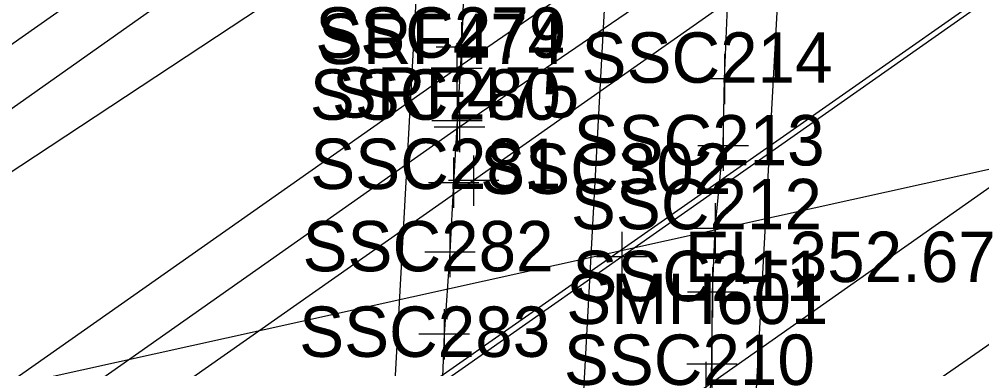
# Model space of a CAD drawing. Extents: x 941041 to 969446, y 397014 to 416764.
# Drawn here: x 951822 to 951898.4, y 403188.8 to 403216.6 of the extents above; entities that cross this region are included whole.
import ezdxf

# ---------------------------------------------------------------- set-up
doc = ezdxf.new("R2010")
doc.units = 0
for name, color, linetype in [('SURVEY - CENTERLINE - Preliminary', 7, 'Continuous'), ('SURVEY - DRAINAGE - Area Shapes', 7, 'Continuous'), ('SURVEY - DRAINAGE - Bridge Hydraulic Data - Points - Locators', 7, 'Continuous'), ('SURVEY - DRAINAGE - Bridge Hydraulic Data - Points - Numbers', 7, 'Continuous'), ('SURVEY - DRAINAGE - Bridge Hydraulic Data with Text', 7, 'Continuous'), ('SURVEY - DRAINAGE - Bridges', 7, 'Continuous'), ('SURVEY - DRAINAGE - Pipes and Culverts', 7, 'Continuous'), ('SURVEY - DTM - Breaklines', 7, 'Continuous'), ('SURVEY - ROADSIDE BARRIERS with Text', 7, 'Continuous'), ('SURVEY - TRAFFIC CONTROL - Pavement Marking - Points - Elevations', 7, 'Continuous'), ('SURVEY - TRAFFIC CONTROL - Pavement Marking - Points - Locators', 7, 'Continuous'), ('SURVEY - TRAFFIC CONTROL - Pavement Marking - Points - Numbers', 7, 'Continuous'), ('SURVEY - TRAFFIC CONTROL - Pavement Marking with Text', 7, 'Continuous'), ('SURVEY - TRANSPORTATION - Features', 7, 'Continuous'), ('SURVEY - TRANSPORTATION - Features - Points - Locators', 7, 'Continuous'), ('SURVEY - TRANSPORTATION - Roads', 7, 'Continuous'), ('SURVEY - TRANSPORTATION - Roads - Points - Locators', 7, 'Continuous'), ('SURVEY - TRANSPORTATION - Roads - Points - Numbers', 7, 'Continuous')]:
    doc.layers.add(name, color=color, linetype=linetype)

msp = doc.modelspace()

# ---------------------------------------------------------------- linework, layer by layer
at = {"layer": 'SURVEY - CENTERLINE - Preliminary'}
for p, q in [((950966.245, 402614.807), (953884.308, 404661.516)), ((950966.245, 402614.807), (953884.308, 404661.516)), ((950966.245, 402614.807), (953884.308, 404661.516)), ((951818.981, 402312.968), (951929.937, 404341.516))]:
    msp.add_line(p, q, dxfattribs=at)
at = {"layer": 'SURVEY - DRAINAGE - Area Shapes'}
msp.add_lwpolyline([(950765.728, 402528.114), (950855.069, 402487.284), (951056.086, 402625.135), (951609.085, 403015.699), (952524.782, 403657.049), (952475.834, 403724.713)], dxfattribs=at)
at = {"layer": 'SURVEY - DRAINAGE - Bridge Hydraulic Data - Points - Locators'}
for p, q in [((951857.09, 403216.353), (951857.09, 403212.353)), ((951859.09, 403214.353), (951855.09, 403214.353)), ((951877.965, 403213.834), (951877.965, 403209.834)), ((951879.965, 403211.834), (951875.965, 403211.834)), ((951856.747, 403210.521), (951856.747, 403206.521)), ((951858.747, 403208.521), (951854.747, 403208.521)), ((951877.862, 403208.534), (951877.862, 403204.534)), ((951879.862, 403206.534), (951875.862, 403206.534)), ((951856.472, 403205.599), (951856.472, 403201.599)), ((951858.472, 403203.599), (951854.472, 403203.599)), ((951877.232, 403201.971), (951877.232, 403197.971)), ((951856.176, 403200.101), (951856.176, 403196.101)), ((951879.232, 403199.971), (951875.232, 403199.971)), ((951858.176, 403198.101), (951854.176, 403198.101)), ((951877.02, 403196.908), (951877.02, 403192.908)), ((951879.02, 403194.908), (951875.02, 403194.908)), ((951855.721, 403193.568), (951855.721, 403189.568)), ((951857.721, 403191.568), (951853.721, 403191.568)), ((951876.976, 403191.199), (951876.976, 403187.199)), ((951878.976, 403189.199), (951874.976, 403189.199))]:
    msp.add_line(p, q, dxfattribs=at)
at = {"layer": 'SURVEY - DRAINAGE - Bridge Hydraulic Data with Text'}
for points in [[(951857.271, 403219.255), (951857.09, 403214.353), (951856.747, 403208.521), (951856.472, 403203.599), (951856.176, 403198.101), (951855.721, 403191.568), (951855.453, 403184.776), (951855.154, 403179.466), (951854.766, 403172.803), (951854.527, 403167.807), (951854.332, 403162.197), (951853.737, 403154.969), (951853.501, 403149.322), (951853.344, 403145.122), (951852.956, 403139.834), (951852.61, 403133.163), (951852.185, 403125.153), (951851.723, 403118.23), (951851.344, 403110.56), (951851.121, 403105.268), (951850.79, 403098.495)], [(951872.717, 403114.376), (951873.105, 403121.528), (951873.551, 403129.814), (951873.991, 403138.396), (951874.289, 403145.021), (951874.781, 403153.054), (951875.34, 403161.047), (951875.66, 403168.632), (951876.05, 403175.784), (951876.633, 403182.55), (951876.976, 403189.199), (951877.02, 403194.908), (951877.232, 403199.971), (951877.862, 403206.534), (951877.965, 403211.834), (951878.272, 403218.86)]]:
    msp.add_lwpolyline(points, dxfattribs=at)
at = {"layer": 'SURVEY - DRAINAGE - Bridges'}
msp.add_lwpolyline([(951862.723, 403386.103), (951892.52, 403406.808), (951876.389, 403112.43), (951846.539, 403091.795), (951862.715, 403385.151), (951862.723, 403386.103)], dxfattribs=at)
at = {"layer": 'SURVEY - DRAINAGE - Pipes and Culverts'}
msp.add_lwpolyline([(951575.842, 403043.756), (951765.833, 403175.232), (951951.923, 403216.392)], dxfattribs=at)
at = {"layer": 'SURVEY - DTM - Breaklines'}
msp.add_lwpolyline([(951839.649, 403222.377), (951797.172, 403192.369), (951753.327, 403165.086), (951706.669, 403131.335), (951664.152, 403102.545), (951611.275, 403064.308), (951577.761, 403042.925)], dxfattribs=at)
at = {"layer": 'SURVEY - ROADSIDE BARRIERS with Text'}
msp.add_lwpolyline([(951895.082, 403254.875), (951848.361, 403222.275), (951801.759, 403191.525), (951759.958, 403164.215), (951716.145, 403135.466)], dxfattribs=at)
at = {"layer": 'SURVEY - TRAFFIC CONTROL - Pavement Marking - Points - Locators'}
for p, q in [((951869.821, 403199.714), (951869.821, 403195.714)), ((951871.821, 403197.714), (951867.821, 403197.714))]:
    msp.add_line(p, q, dxfattribs=at)
at = {"layer": 'SURVEY - TRAFFIC CONTROL - Pavement Marking with Text'}
msp.add_lwpolyline([(951902.139, 403220.442), (951869.821, 403197.714), (951833.327, 403172.111)], dxfattribs=at)
at = {"layer": 'SURVEY - TRANSPORTATION - Features'}
for points in [[(952622.56, 403749.526), (952577.795, 403717.921), (952532.084, 403686.84), (952486.03, 403653.054), (952440.272, 403622.505), (952394.742, 403590.127), (952344.145, 403555.615), (952299.808, 403523.267), (952250.195, 403489.242), (952206.862, 403458.084), (952156.297, 403423.746), (952110.495, 403390.56), (952062.35, 403358.408), (952017.69, 403325.176), (951971.922, 403293.521), (951916.962, 403254.987), (951879.973, 403228.711), (951856.725, 403212.679)], [(951856.725, 403212.679), (951764.5, 403147.887), (951717.584, 403116.599), (951672.858, 403085.818), (951622.894, 403050.602), (951589.608, 403026.667), (951541.468, 402992.462), (951493.879, 402958.875), (951445.623, 402924.242), (951399.068, 402891.811), (951350.716, 402858.881), (951303.21, 402826.014), (951256.163, 402792.288), (951210.707, 402760.72), (951159.213, 402724.853), (951109.634, 402690.184), (951062.081, 402656.916), (951014.837, 402623.152), (950965.727, 402588.73), (950917.417, 402555.241)]]:
    msp.add_lwpolyline(points, dxfattribs=at)
at = {"layer": 'SURVEY - TRANSPORTATION - Features - Points - Locators'}
for p, q in [((951856.725, 403214.679), (951856.725, 403210.679)), ((951858.725, 403212.679), (951854.725, 403212.679))]:
    msp.add_line(p, q, dxfattribs=at)
at = {"layer": 'SURVEY - TRANSPORTATION - Roads'}
msp.add_line((951856.936, 403208.015), (951806.036, 403172.2), dxfattribs=at)
for points in [[(952625.222, 403746.95), (952579.91, 403715.103), (952534.834, 403683.487), (952487.425, 403650.413), (952442.831, 403619.091), (952396.905, 403586.46), (952346.611, 403551.281), (952301.647, 403519.953), (952253.11, 403485.528), (952208.834, 403454.472), (952159.444, 403419.801), (952112.679, 403387.106), (952066.157, 403354.454), (952019.335, 403321.732), (951973.661, 403289.75), (951918.654, 403251.322), (951882.806, 403225.682), (951856.936, 403208.015)], [(952627.472, 403743.748), (952581.754, 403711.655), (952537.067, 403680.234), (952488.746, 403646.317), (952445.468, 403615.866), (952397.099, 403581.887), (952349.326, 403548.396), (952302.96, 403515.901), (952255.285, 403482.36), (952210.22, 403450.792), (952161.928, 403416.952), (952113.946, 403383.258), (952068.486, 403351.377), (952021.185, 403318.272), (951975.587, 403286.179), (951920.106, 403247.283), (951884.294, 403222.24), (951858.055, 403203.771)], [(952447.343, 403587.642), (952403.738, 403556.932), (952357.947, 403524.797), (952311.77, 403492.647), (952264.087, 403459.223), (952211.175, 403421.938), (952159.193, 403385.581), (952111.449, 403351.908), (952063.962, 403319.032), (952011.559, 403282.128), (951962.38, 403247.784), (951912.176, 403212.481), (951876.491, 403187.383), (951846.257, 403165.908)], [(952363.655, 403516.112), (952318.604, 403484.638), (952270.504, 403450.603), (952217.028, 403413.11), (952165.818, 403377.482), (952117.663, 403343.679), (952069.643, 403309.921), (952017.589, 403273.336), (951968.614, 403239.234), (951919.386, 403204.954), (951881.031, 403178.287), (951848.447, 403157.23)], [(951858.055, 403203.771), (951808.392, 403168.939), (951765.125, 403138.615), (951722.924, 403108.999), (951677.222, 403076.945), (951628.721, 403042.912), (951593.383, 403018.088), (951546.628, 402985.285), (951497.777, 402951.073), (951450.208, 402917.781), (951402.734, 402884.45), (951356.412, 402851.908), (951307.814, 402817.827), (951261.245, 402785.239), (951215.146, 402752.961), (951165.073, 402717.743), (951114.376, 402682.191), (951068.412, 402650.051), (951019.303, 402615.593), (950970.868, 402581.821), (950921.094, 402547.351)]]:
    msp.add_lwpolyline(points, dxfattribs=at)
at = {"layer": 'SURVEY - TRANSPORTATION - Roads - Points - Locators'}
for p, q in [((951856.936, 403210.015), (951856.936, 403206.015)), ((951858.936, 403208.015), (951854.936, 403208.015)), ((951858.055, 403205.771), (951858.055, 403201.771)), ((951860.055, 403203.771), (951856.055, 403203.771)), ((951876.491, 403189.383), (951876.491, 403185.383))]:
    msp.add_line(p, q, dxfattribs=at)

# ---------------------------------------------------------------- texts
at = {"layer": 'SURVEY - DRAINAGE - Bridge Hydraulic Data - Points - Numbers'}
for s, p in [('SSC279', (951845.492, 403213.521)), ('SSC214', (951866.622, 403211.534)), ('SSC280', (951845.059, 403208.599)), ('SSC213', (951865.992, 403204.971)), ('SSC281', (951845.094, 403203.101)), ('SSC212', (951865.78, 403199.908)), ('SSC282', (951844.481, 403196.568)), ('SSC211', (951865.894, 403194.199)), ('SSC283', (951844.213, 403189.776)), ('SSC210', (951865.22, 403187.55))]:
    msp.add_text(s, height=4, dxfattribs=at).set_placement(p)
at = {"layer": 'SURVEY - TRAFFIC CONTROL - Pavement Marking - Points - Elevations'}
msp.add_text('EL-352.67', height=4, dxfattribs=at).set_placement((951874.821, 403195.714))
at = {"layer": 'SURVEY - TRAFFIC CONTROL - Pavement Marking - Points - Numbers'}
msp.add_text('SSC302', height=4, dxfattribs=at).set_placement((951858.581, 403202.714))
at = {"layer": 'SURVEY - TRANSPORTATION - Roads - Points - Numbers'}
for s, p in [('SRF474', (951845.696, 403213.015)), ('SRF475', (951846.815, 403208.771)), ('SMH601', (951865.409, 403192.383))]:
    msp.add_text(s, height=4, dxfattribs=at).set_placement(p)

doc.saveas('drawing.dxf')
